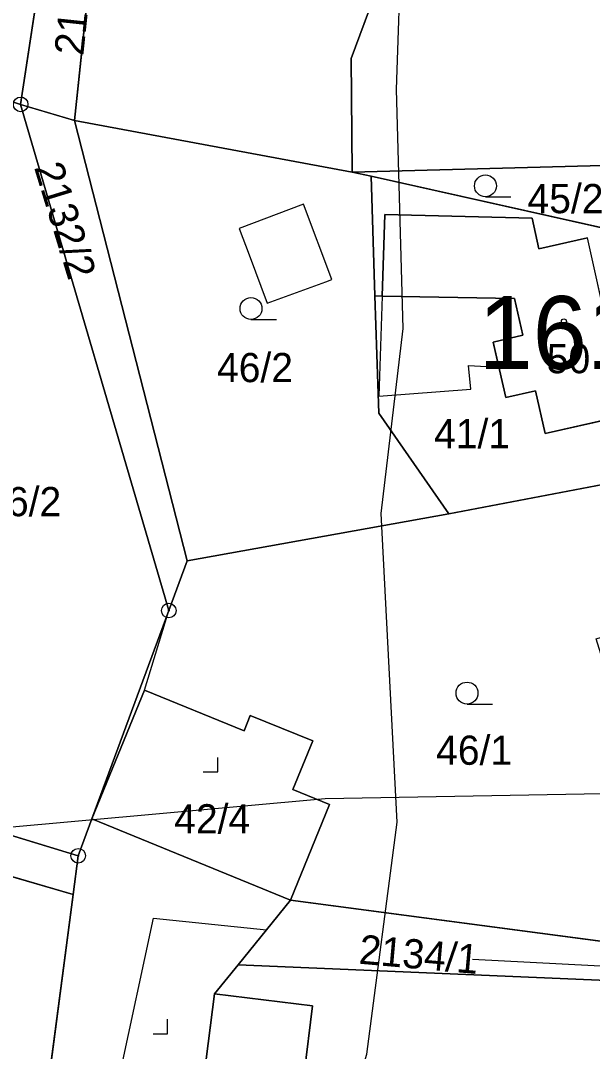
# Model space of a CAD drawing. Extents: x -706130 to -698555, y -971544 to -967260.
# Drawn here: x -704472.7 to -704433.5, y -969361.3 to -969290.7 of the extents above; entities that cross this region are included whole.
import ezdxf

# ---------------------------------------------------------------- set-up
doc = ezdxf.new("R2010")
doc.units = 0
for name, color, linetype in [('_Doplněk budov pro zastavěnost', 7, 'Continuous'), ('BPEJ I-II trida ochrany S', 7, 'Continuous'), ('Docházková izochrona - BUS S', 7, 'Continuous'), ('Docházková izochrona - VLAK N', 7, 'Continuous'), ('Hluková izofona', 7, 'Continuous'), ('Hranice intravilán', 7, 'Continuous'), ('KN_Budovy', 7, 'Continuous'), ('KN_Budovy_cisla_domovni', 7, 'Continuous'), ('KN_Hranice_parcel', 7, 'Continuous'), ('KN_Hranice_parcel_vnitrni_kresba', 7, 'Continuous'), ('KN_Parcelni cisla', 7, 'Continuous'), ('KN_Polygon parcely', 7, 'Continuous'), ('KN_POZEMKY_13_ZASTAVENA PLOCHA', 7, 'Continuous'), ('KN_POZEMKY_14_OSTATNI PLOCHA', 7, 'Continuous'), ('KN_POZEMKY_2_ORNA PUDA', 7, 'Continuous'), ('KN_POZEMKY_5_ZAHRADA', 7, 'Continuous'), ('KN_VYUZITI_13_zastavena plocha_zboreniste', 7, 'Continuous'), ('KN_VYUZITI_17_ostatni plocha_ostatni komunikace', 7, 'Continuous'), ('KN_VYUZITI_23_ostatni plocha_manipulacni plocha', 7, 'Continuous'), ('KN_Značky bodu BP', 7, 'Continuous'), ('KN_Značky budov', 7, 'Continuous'), ('KN_Značky kultur', 7, 'Continuous'), ('Vodovodní řady - rozváděcí S', 7, 'Continuous'), ('VÝŠKOPIS_vrstevnice hlavní', 7, 'Continuous')]:
    doc.layers.add(name, color=color, linetype=linetype)

msp = doc.modelspace()

# ---------------------------------------------------------------- linework, layer by layer
at = {"layer": '_Doplněk budov pro zastavěnost'}
for p, q in [((-704456.995, -969306.719), (-704455.762, -969310.021)), ((-704455.762, -969310.021), (-704451.755, -969308.549)), ((-704438.82, -969309.69), (-704447.88, -969309.54))]:
    msp.add_line(p, q, dxfattribs=at)
for points in [[(-704451.755, -969308.549), (-704451.325, -969308.389), (-704453.275, -969303.239), (-704457.675, -969304.909), (-704456.995, -969306.719)], [(-704447.88, -969309.54), (-704448.12, -969316.39), (-704441.81, -969315.9), (-704441.97, -969314.3), (-704439.896, -969314.411)], [(-704439.896, -969314.411), (-704440.29, -969312.69), (-704438.24, -969312.22), (-704438.82, -969309.69)]]:
    msp.add_lwpolyline(points, dxfattribs=at)
at = {"layer": 'BPEJ I-II trida ochrany S'}
for p, q in [((-704465.21, -969261.87), (-704468.96, -969297.52)), ((-704472.65, -969296.41), (-704469.3, -969274.37)), ((-704462.5, -969331.07), (-704472.65, -969296.41)), ((-704468.96, -969297.52), (-704461.24, -969327.66)), ((-704448.38, -969309.53), (-704448.65, -969301.33)), ((-704448.65, -969301.33), (-704431.82, -969305.09)), ((-704448.12, -969317.56), (-704448.38, -969309.53)), ((-704443.31, -969324.45), (-704448.12, -969317.56)), ((-704432.77, -969322.44), (-704443.31, -969324.45)), ((-704461.24, -969327.66), (-704462.5, -969331.07)), ((-704467.78, -969345.33), (-704464.17, -969336.51)), ((-704464.17, -969336.51), (-704457.35, -969339.3)), ((-704457.35, -969339.3), (-704456.92, -969338.25)), ((-704456.92, -969338.25), (-704452.64, -969340)), ((-704452.64, -969340), (-704454.01, -969343.33)), ((-704485.62, -969342.7), (-704468.71, -969347.86)), ((-704454.01, -969343.33), (-704451.5, -969344.36)), ((-704451.5, -969344.36), (-704454.17, -969350.9)), ((-704469.06, -969350.52), (-704485.83, -969345.6)), ((-704468.71, -969347.86), (-704467.78, -969345.33)), ((-704471.84, -969371.65), (-704469.06, -969350.52)), ((-704454.17, -969350.9), (-704429.33, -969354.19)), ((-704457.75, -969355.33), (-704459.36, -969357.31)), ((-704432.47, -969356.4), (-704457.75, -969355.33)), ((-704459.36, -969357.31), (-704452.66, -969358.14)), ((-704452.66, -969358.14), (-704453.24, -969362.8))]:
    msp.add_line(p, q, dxfattribs=at)
at = {"layer": 'Docházková izochrona - BUS S'}
msp.add_arc((-704475.99, -969462.395), 400, 57.53029, 230.24409, dxfattribs=at)
at = {"layer": 'Docházková izochrona - VLAK N'}
msp.add_circle((-704165.451, -969778.767), 800, dxfattribs=at)
at = {"layer": 'Hluková izofona'}
msp.add_lwpolyline([(-703679.172, -969152.022), (-703845.123, -969204.196), (-704101.961, -969287.955), (-704153.023, -969304.145), (-704219.15, -969323.064), (-704269.703, -969336.112), (-704289.175, -969340.402), (-704312.647, -969343.869), (-704331.594, -969345.068), (-704361.91, -969344.295), (-704406.089, -969342.681), (-704432.768, -969343.61), (-704451.789, -969343.971), (-704553.956, -969353.152)], dxfattribs=at)
at = {"layer": 'Hranice intravilán'}
msp.add_lwpolyline([(-704473.7, -969429.62), (-704465.7, -969431.67), (-704467.46, -969423.65), (-704469.18, -969415.84), (-704466.12, -969415.84), (-704463.35, -969415.84), (-704463.24, -969410.56), (-704465.44, -969404.61), (-704467.68, -969398.55), (-704471.84, -969371.65), (-704469.06, -969350.52), (-704468.71, -969347.86), (-704467.78, -969345.33), (-704464.17, -969336.51), (-704462.5, -969331.07), (-704461.24, -969327.66), (-704468.96, -969297.52), (-704466.596, -969275.046), (-704469.3, -969274.37), (-704477.55, -969272.27)], dxfattribs=at)
at = {"layer": 'KN_Budovy'}
for points in [[(-704438.82, -969309.69), (-704438.24, -969312.22), (-704440.29, -969312.69), (-704439.42, -969316.49), (-704437.38, -969316.02), (-704436.71, -969318.95), (-704431.13, -969317.68), (-704433.83, -969305.55), (-704437.15, -969306.29), (-704437.62, -969304.19), (-704447.71, -969303.94), (-704447.88, -969309.54)], [(-704459.36, -969357.31), (-704460.94, -969369.66), (-704454.19, -969370.49), (-704453.59, -969365.63), (-704451.6, -969365.88), (-704451.25, -969363.05), (-704453.24, -969362.8), (-704452.66, -969358.14)]]:
    msp.add_lwpolyline(points, close=True, dxfattribs=at)
at = {"layer": 'KN_Hranice_parcel'}
for p, q in [((-704472.65, -969296.41), (-704469.3, -969274.37)), ((-704472.65, -969296.41), (-704481.09, -969293.69)), ((-704462.5, -969331.07), (-704472.65, -969296.41)), ((-704472.65, -969296.41), (-704468.96, -969297.52)), ((-704468.96, -969297.52), (-704449.94, -969301.04)), ((-704468.96, -969297.52), (-704461.24, -969327.66)), ((-704449.94, -969301.04), (-704431.93, -969300.58)), ((-704449.94, -969301.04), (-704448.65, -969301.33)), ((-704431.82, -969305.09), (-704448.65, -969301.33)), ((-704448.65, -969301.33), (-704448.38, -969309.53)), ((-704443.31, -969324.45), (-704432.77, -969322.44)), ((-704443.31, -969324.45), (-704461.24, -969327.66)), ((-704461.24, -969327.66), (-704462.5, -969331.07)), ((-704462.5, -969331.07), (-704467.78, -969345.33)), ((-704485.62, -969342.7), (-704468.71, -969347.86)), ((-704469.06, -969350.52), (-704485.83, -969345.6)), ((-704467.78, -969345.33), (-704468.71, -969347.86)), ((-704454.17, -969350.9), (-704467.78, -969345.33)), ((-704468.71, -969347.86), (-704469.06, -969350.52)), ((-704469.06, -969350.52), (-704471.84, -969371.65)), ((-704454.17, -969350.9), (-704429.33, -969354.19)), ((-704459.36, -969357.31), (-704457.75, -969355.33)), ((-704432.47, -969356.4), (-704457.75, -969355.33)), ((-704460.94, -969369.66), (-704459.36, -969357.31))]:
    msp.add_line(p, q, dxfattribs=at)
for points in [[(-704464.45, -969250.44), (-704465.21, -969261.87), (-704468.96, -969297.52)], [(-704437.81, -969260.42), (-704450.01, -969293.26), (-704449.94, -969301.04)], [(-704448.38, -969309.53), (-704447.88, -969309.54), (-704438.82, -969309.69), (-704438.24, -969312.22), (-704440.29, -969312.69), (-704439.42, -969316.49), (-704437.38, -969316.02), (-704436.71, -969318.95), (-704431.13, -969317.68), (-704428.63, -969317.11)], [(-704448.38, -969309.53), (-704448.12, -969317.56), (-704443.31, -969324.45)], [(-704454.17, -969350.9), (-704451.5, -969344.36), (-704454.01, -969343.33), (-704452.64, -969340), (-704456.92, -969338.25), (-704457.35, -969339.3), (-704464.17, -969336.51), (-704467.78, -969345.33)], [(-704457.75, -969355.33), (-704455.81, -969352.93), (-704454.17, -969350.9)], [(-704460.94, -969369.66), (-704454.19, -969370.49), (-704453.59, -969365.63), (-704451.6, -969365.88), (-704451.25, -969363.05), (-704453.24, -969362.8), (-704452.66, -969358.14), (-704459.36, -969357.31)]]:
    msp.add_lwpolyline(points, dxfattribs=at)
at = {"layer": 'KN_Hranice_parcel_vnitrni_kresba'}
for p, q in [((-704447.88, -969309.54), (-704447.71, -969303.94)), ((-704447.71, -969303.94), (-704437.62, -969304.19)), ((-704437.62, -969304.19), (-704437.15, -969306.29)), ((-704437.15, -969306.29), (-704433.83, -969305.55)), ((-704431.13, -969317.68), (-704433.83, -969305.55)), ((-704467.58, -969370.87), (-704463.56, -969352.14)), ((-704463.56, -969352.14), (-704455.81, -969352.93))]:
    msp.add_line(p, q, dxfattribs=at)
at = {"layer": 'KN_Polygon parcely'}
for points in [[(-704468.96, -969297.52), (-704465.21, -969261.87), (-704464.45, -969250.44), (-704466.63, -969249.86), (-704467.23, -969260.73), (-704469.3, -969274.37), (-704472.65, -969296.41)], [(-704464.45, -969250.44), (-704465.21, -969261.87), (-704468.96, -969297.52), (-704449.94, -969301.04), (-704450.01, -969293.26), (-704437.81, -969260.42)], [(-704432.55, -969274.69), (-704430.78, -969263.06), (-704437.81, -969260.42), (-704450.01, -969293.26), (-704449.94, -969301.04), (-704431.93, -969300.58)], [(-704481.09, -969293.69), (-704472.65, -969296.41), (-704469.3, -969274.37), (-704477.55, -969272.27), (-704479.29, -969282.8)], [(-704485.62, -969342.7), (-704468.71, -969347.86), (-704467.78, -969345.33), (-704462.5, -969331.07), (-704472.65, -969296.41), (-704481.09, -969293.69)], [(-704461.24, -969327.66), (-704468.96, -969297.52), (-704472.65, -969296.41), (-704462.5, -969331.07)], [(-704468.96, -969297.52), (-704461.24, -969327.66), (-704443.31, -969324.45), (-704448.12, -969317.56), (-704448.38, -969309.53), (-704448.65, -969301.33), (-704449.94, -969301.04)], [(-704449.94, -969301.04), (-704448.65, -969301.33), (-704431.82, -969305.09), (-704431.93, -969300.58)], [(-704431.13, -969317.68), (-704428.63, -969317.11), (-704431.82, -969305.09), (-704448.65, -969301.33), (-704448.38, -969309.53), (-704447.88, -969309.54), (-704438.82, -969309.69), (-704438.24, -969312.22), (-704440.29, -969312.69), (-704439.42, -969316.49), (-704437.38, -969316.02), (-704436.71, -969318.95)], [(-704448.38, -969309.53), (-704448.12, -969317.56), (-704443.31, -969324.45), (-704432.77, -969322.44), (-704427.49, -969321.43), (-704428.63, -969317.11), (-704431.13, -969317.68), (-704436.71, -969318.95), (-704437.38, -969316.02), (-704439.42, -969316.49), (-704440.29, -969312.69), (-704438.24, -969312.22), (-704438.82, -969309.69), (-704447.88, -969309.54)], [(-704467.78, -969345.33), (-704464.17, -969336.51), (-704457.35, -969339.3), (-704456.92, -969338.25), (-704452.64, -969340), (-704454.01, -969343.33), (-704451.5, -969344.36), (-704454.17, -969350.9), (-704429.33, -969354.19), (-704428.52, -969351.55), (-704432.56, -969338.46), (-704427.92, -969337.03), (-704428.02, -969336.69), (-704431.73, -969337.84), (-704433.23, -969333), (-704429.79, -969331.93), (-704431.34, -969327), (-704432.77, -969322.44), (-704443.31, -969324.45), (-704461.24, -969327.66), (-704462.5, -969331.07)], [(-704452.64, -969340), (-704456.92, -969338.25), (-704457.35, -969339.3), (-704464.17, -969336.51), (-704467.78, -969345.33), (-704454.17, -969350.9), (-704451.5, -969344.36), (-704454.01, -969343.33)], [(-704468.71, -969347.86), (-704485.62, -969342.7), (-704485.83, -969345.6), (-704469.06, -969350.52)], [(-704472.99, -969385.68), (-704467.68, -969398.55), (-704471.84, -969371.65), (-704469.06, -969350.52), (-704485.83, -969345.6), (-704488.48, -969383.17)], [(-704454.17, -969350.9), (-704467.78, -969345.33), (-704468.71, -969347.86), (-704469.06, -969350.52), (-704471.84, -969371.65), (-704469.72, -969371.26), (-704467.58, -969370.87), (-704468.33, -969374.58), (-704462.22, -969375.82), (-704460.94, -969369.66), (-704459.36, -969357.31), (-704457.75, -969355.33), (-704455.81, -969352.93)], [(-704429.65, -969358.25), (-704425.14, -969358.72), (-704420.84, -969359.16), (-704420.61, -969355.34), (-704429.33, -969354.19), (-704454.17, -969350.9), (-704455.81, -969352.93), (-704457.75, -969355.33), (-704432.47, -969356.4)], [(-704432.45, -969358.46), (-704432.47, -969356.4), (-704457.75, -969355.33), (-704459.36, -969357.31), (-704452.66, -969358.14), (-704453.24, -969362.8), (-704451.25, -969363.05), (-704451.6, -969365.88), (-704453.59, -969365.63), (-704454.19, -969370.49), (-704460.94, -969369.66), (-704462.22, -969375.82), (-704468.33, -969374.58), (-704467.58, -969370.87), (-704469.72, -969371.26), (-704465.18, -969396.27), (-704464.68, -969397.98), (-704464.34, -969399.07), (-704422.72, -969405.13), (-704422.87, -969401.53), (-704428.54, -969400.79), (-704429.4, -969375.98), (-704432.3, -969376)], [(-704453.24, -969362.8), (-704452.66, -969358.14), (-704459.36, -969357.31), (-704460.94, -969369.66), (-704454.19, -969370.49), (-704453.59, -969365.63), (-704451.6, -969365.88), (-704451.25, -969363.05)]]:
    msp.add_lwpolyline(points, close=True, dxfattribs=at)
at = {"layer": 'KN_POZEMKY_13_ZASTAVENA PLOCHA'}
for p, q in [((-704448.38, -969309.53), (-704448.65, -969301.33)), ((-704448.65, -969301.33), (-704431.82, -969305.09)), ((-704447.88, -969309.54), (-704448.38, -969309.53)), ((-704438.82, -969309.69), (-704447.88, -969309.54)), ((-704438.24, -969312.22), (-704438.82, -969309.69)), ((-704440.29, -969312.69), (-704438.24, -969312.22)), ((-704439.42, -969316.49), (-704440.29, -969312.69)), ((-704437.38, -969316.02), (-704439.42, -969316.49)), ((-704436.71, -969318.95), (-704437.38, -969316.02)), ((-704431.13, -969317.68), (-704436.71, -969318.95)), ((-704467.78, -969345.33), (-704464.17, -969336.51)), ((-704464.17, -969336.51), (-704457.35, -969339.3)), ((-704457.35, -969339.3), (-704456.92, -969338.25)), ((-704456.92, -969338.25), (-704452.64, -969340)), ((-704452.64, -969340), (-704454.01, -969343.33)), ((-704454.01, -969343.33), (-704451.5, -969344.36)), ((-704451.5, -969344.36), (-704454.17, -969350.9)), ((-704468.71, -969347.86), (-704467.78, -969345.33)), ((-704467.78, -969345.33), (-704454.17, -969350.9)), ((-704454.17, -969350.9), (-704467.78, -969345.33)), ((-704469.06, -969350.52), (-704468.71, -969347.86)), ((-704471.84, -969371.65), (-704469.06, -969350.52)), ((-704454.17, -969350.9), (-704455.81, -969352.93)), ((-704455.81, -969352.93), (-704457.75, -969355.33)), ((-704457.75, -969355.33), (-704459.36, -969357.31)), ((-704459.36, -969357.31), (-704460.94, -969369.66)), ((-704460.94, -969369.66), (-704459.36, -969357.31)), ((-704459.36, -969357.31), (-704452.66, -969358.14)), ((-704452.66, -969358.14), (-704453.24, -969362.8))]:
    msp.add_line(p, q, dxfattribs=at)
at = {"layer": 'KN_POZEMKY_14_OSTATNI PLOCHA'}
for p, q in [((-704465.21, -969261.87), (-704468.96, -969297.52)), ((-704472.65, -969296.41), (-704469.3, -969274.37)), ((-704468.96, -969297.52), (-704472.65, -969296.41)), ((-704462.5, -969331.07), (-704472.65, -969296.41)), ((-704472.65, -969296.41), (-704468.96, -969297.52)), ((-704468.96, -969297.52), (-704461.24, -969327.66)), ((-704448.12, -969317.56), (-704448.38, -969309.53)), ((-704448.38, -969309.53), (-704447.88, -969309.54)), ((-704447.88, -969309.54), (-704438.82, -969309.69)), ((-704438.82, -969309.69), (-704438.24, -969312.22)), ((-704438.24, -969312.22), (-704440.29, -969312.69)), ((-704440.29, -969312.69), (-704439.42, -969316.49)), ((-704439.42, -969316.49), (-704437.38, -969316.02)), ((-704437.38, -969316.02), (-704436.71, -969318.95)), ((-704443.31, -969324.45), (-704448.12, -969317.56)), ((-704436.71, -969318.95), (-704431.13, -969317.68)), ((-704432.77, -969322.44), (-704443.31, -969324.45)), ((-704461.24, -969327.66), (-704462.5, -969331.07)), ((-704485.62, -969342.7), (-704468.71, -969347.86)), ((-704469.06, -969350.52), (-704485.83, -969345.6)), ((-704468.71, -969347.86), (-704469.06, -969350.52)), ((-704455.81, -969352.93), (-704454.17, -969350.9)), ((-704454.17, -969350.9), (-704429.33, -969354.19)), ((-704457.75, -969355.33), (-704455.81, -969352.93)), ((-704432.47, -969356.4), (-704457.75, -969355.33))]:
    msp.add_line(p, q, dxfattribs=at)
at = {"layer": 'KN_POZEMKY_2_ORNA PUDA'}
for p, q in [((-704485.83, -969345.6), (-704469.06, -969350.52)), ((-704469.06, -969350.52), (-704471.84, -969371.65))]:
    msp.add_line(p, q, dxfattribs=at)
at = {"layer": 'KN_POZEMKY_5_ZAHRADA'}
for p, q in [((-704450.01, -969293.26), (-704437.81, -969260.42)), ((-704437.81, -969260.42), (-704450.01, -969293.26)), ((-704468.96, -969297.52), (-704465.21, -969261.87)), ((-704469.3, -969274.37), (-704472.65, -969296.41)), ((-704472.65, -969296.41), (-704481.09, -969293.69)), ((-704481.09, -969293.69), (-704472.65, -969296.41)), ((-704449.94, -969301.04), (-704450.01, -969293.26)), ((-704450.01, -969293.26), (-704449.94, -969301.04)), ((-704472.65, -969296.41), (-704462.5, -969331.07)), ((-704461.24, -969327.66), (-704468.96, -969297.52)), ((-704468.96, -969297.52), (-704449.94, -969301.04)), ((-704449.94, -969301.04), (-704468.96, -969297.52)), ((-704449.94, -969301.04), (-704431.93, -969300.58)), ((-704431.93, -969300.58), (-704449.94, -969301.04)), ((-704449.94, -969301.04), (-704448.65, -969301.33)), ((-704448.65, -969301.33), (-704449.94, -969301.04)), ((-704448.65, -969301.33), (-704448.38, -969309.53)), ((-704431.82, -969305.09), (-704448.65, -969301.33)), ((-704448.38, -969309.53), (-704448.12, -969317.56)), ((-704448.12, -969317.56), (-704443.31, -969324.45)), ((-704443.31, -969324.45), (-704432.77, -969322.44)), ((-704443.31, -969324.45), (-704461.24, -969327.66)), ((-704461.24, -969327.66), (-704443.31, -969324.45)), ((-704462.5, -969331.07), (-704461.24, -969327.66)), ((-704462.5, -969331.07), (-704467.78, -969345.33)), ((-704467.78, -969345.33), (-704462.5, -969331.07)), ((-704464.17, -969336.51), (-704467.78, -969345.33)), ((-704457.35, -969339.3), (-704464.17, -969336.51)), ((-704456.92, -969338.25), (-704457.35, -969339.3)), ((-704452.64, -969340), (-704456.92, -969338.25)), ((-704454.01, -969343.33), (-704452.64, -969340)), ((-704468.71, -969347.86), (-704485.62, -969342.7)), ((-704451.5, -969344.36), (-704454.01, -969343.33)), ((-704454.17, -969350.9), (-704451.5, -969344.36)), ((-704467.78, -969345.33), (-704468.71, -969347.86)), ((-704429.33, -969354.19), (-704454.17, -969350.9)), ((-704459.36, -969357.31), (-704457.75, -969355.33)), ((-704457.75, -969355.33), (-704432.47, -969356.4)), ((-704452.66, -969358.14), (-704459.36, -969357.31)), ((-704453.24, -969362.8), (-704452.66, -969358.14))]:
    msp.add_line(p, q, dxfattribs=at)
at = {"layer": 'KN_VYUZITI_13_zastavena plocha_zboreniste'}
for p, q in [((-704467.78, -969345.33), (-704464.17, -969336.51)), ((-704464.17, -969336.51), (-704457.35, -969339.3)), ((-704457.35, -969339.3), (-704456.92, -969338.25)), ((-704456.92, -969338.25), (-704452.64, -969340)), ((-704452.64, -969340), (-704454.01, -969343.33)), ((-704454.01, -969343.33), (-704451.5, -969344.36)), ((-704451.5, -969344.36), (-704454.17, -969350.9)), ((-704468.71, -969347.86), (-704467.78, -969345.33)), ((-704467.78, -969345.33), (-704454.17, -969350.9)), ((-704454.17, -969350.9), (-704467.78, -969345.33)), ((-704469.06, -969350.52), (-704468.71, -969347.86)), ((-704471.84, -969371.65), (-704469.06, -969350.52)), ((-704454.17, -969350.9), (-704455.81, -969352.93)), ((-704455.81, -969352.93), (-704457.75, -969355.33)), ((-704457.75, -969355.33), (-704459.36, -969357.31)), ((-704459.36, -969357.31), (-704460.94, -969369.66))]:
    msp.add_line(p, q, dxfattribs=at)
at = {"layer": 'KN_VYUZITI_17_ostatni plocha_ostatni komunikace'}
for p, q in [((-704465.21, -969261.87), (-704468.96, -969297.52)), ((-704472.65, -969296.41), (-704469.3, -969274.37)), ((-704468.96, -969297.52), (-704472.65, -969296.41)), ((-704462.5, -969331.07), (-704472.65, -969296.41)), ((-704472.65, -969296.41), (-704468.96, -969297.52)), ((-704468.96, -969297.52), (-704461.24, -969327.66)), ((-704461.24, -969327.66), (-704462.5, -969331.07)), ((-704485.62, -969342.7), (-704468.71, -969347.86)), ((-704469.06, -969350.52), (-704485.83, -969345.6)), ((-704468.71, -969347.86), (-704469.06, -969350.52)), ((-704455.81, -969352.93), (-704454.17, -969350.9)), ((-704454.17, -969350.9), (-704429.33, -969354.19)), ((-704457.75, -969355.33), (-704455.81, -969352.93)), ((-704432.47, -969356.4), (-704457.75, -969355.33))]:
    msp.add_line(p, q, dxfattribs=at)
at = {"layer": 'KN_VYUZITI_23_ostatni plocha_manipulacni plocha'}
for p, q in [((-704448.12, -969317.56), (-704448.38, -969309.53)), ((-704448.38, -969309.53), (-704447.88, -969309.54)), ((-704447.88, -969309.54), (-704438.82, -969309.69)), ((-704438.82, -969309.69), (-704438.24, -969312.22)), ((-704438.24, -969312.22), (-704440.29, -969312.69)), ((-704440.29, -969312.69), (-704439.42, -969316.49)), ((-704439.42, -969316.49), (-704437.38, -969316.02)), ((-704437.38, -969316.02), (-704436.71, -969318.95)), ((-704443.31, -969324.45), (-704448.12, -969317.56)), ((-704436.71, -969318.95), (-704431.13, -969317.68)), ((-704432.77, -969322.44), (-704443.31, -969324.45))]:
    msp.add_line(p, q, dxfattribs=at)
at = {"layer": 'KN_Značky bodu BP'}
for centre, radius in [((-704472.65, -969296.41), 0.5), ((-704472.65, -969296.41), 0.0303), ((-704462.5, -969331.07), 0.5), ((-704462.5, -969331.07), 0.0303), ((-704468.71, -969347.86), 0.5), ((-704468.71, -969347.86), 0.0303)]:
    msp.add_circle(centre, radius, dxfattribs=at)
at = {"layer": 'KN_Značky budov'}
msp.add_circle((-704435.437, -969311.269), 0.175, dxfattribs=at)
at = {"layer": 'KN_Značky kultur'}
for p, q in [((-704440.813, -969302.74), (-704439.063, -969302.74)), ((-704456.873, -969311.14), (-704455.123, -969311.14)), ((-704442.073, -969337.47), (-704440.323, -969337.47)), ((-704459.15, -969342.12), (-704459.15, -969341.12)), ((-704460.151, -969342.12), (-704459.15, -969342.12)), ((-704462.58, -969360.06), (-704462.58, -969359.06)), ((-704463.581, -969360.06), (-704462.58, -969360.06))]:
    msp.add_line(p, q, dxfattribs=at)
for centre in [(-704440.813, -969301.99), (-704456.873, -969310.39), (-704442.073, -969336.72)]:
    msp.add_circle(centre, 0.75, dxfattribs=at)
at = {"layer": 'Vodovodní řady - rozváděcí S'}
msp.add_lwpolyline([(-704412.771, -969356.01), (-704413.426, -969356.174), (-704415.211, -969356.11), (-704421.508, -969356.01), (-704441.693, -969354.965)], dxfattribs=at)
at = {"layer": 'VÝŠKOPIS_vrstevnice hlavní'}
msp.add_lwpolyline([(-704487.279, -969457.261), (-704468.175, -969452.987), (-704460.638, -969447.807), (-704459.745, -969440.29), (-704459.774, -969412.566), (-704462.019, -969404.295), (-704463.984, -969399.082), (-704464.086, -969392.512), (-704460.099, -969386.452), (-704452.743, -969373.875), (-704448.94, -969361.452), (-704446.862, -969345.551), (-704447.947, -969324.434), (-704446.458, -969311.755), (-704446.898, -969295.392), (-704446.209, -969275.19), (-704450.225, -969253.236), (-704450.572, -969246.046), (-704447.069, -969236.513), (-704433.136, -969221.81)], dxfattribs=at)

# ---------------------------------------------------------------- texts
at = {"layer": 'KN_Budovy_cisla_domovni'}
msp.add_text('161', height=5, dxfattribs=at).set_placement((-704441.293, -969314.534))
at = {"layer": 'KN_Parcelni cisla'}
for s, rotation, p in [('2132/1', 84, (-704468.364, -969293.118)), ('2132/2', 287, (-704471.742, -969300.718)), ('2134/1', 355, (-704449.524, -969355.246))]:
    msp.add_text(s, height=2, rotation=rotation, dxfattribs=at).set_placement(p)
for s, p in [('45/2', (-704437.93, -969303.86)), ('50', (-704436.61, -969314.82)), ('46/2', (-704459.2, -969315.429)), ('41/1', (-704444.33, -969319.96)), ('1336/2', (-704478.05, -969324.61)), ('46/1', (-704444.19, -969341.63)), ('42/4', (-704462.13, -969346.33))]:
    msp.add_text(s, height=2, dxfattribs=at).set_placement(p)

doc.saveas('drawing.dxf')
